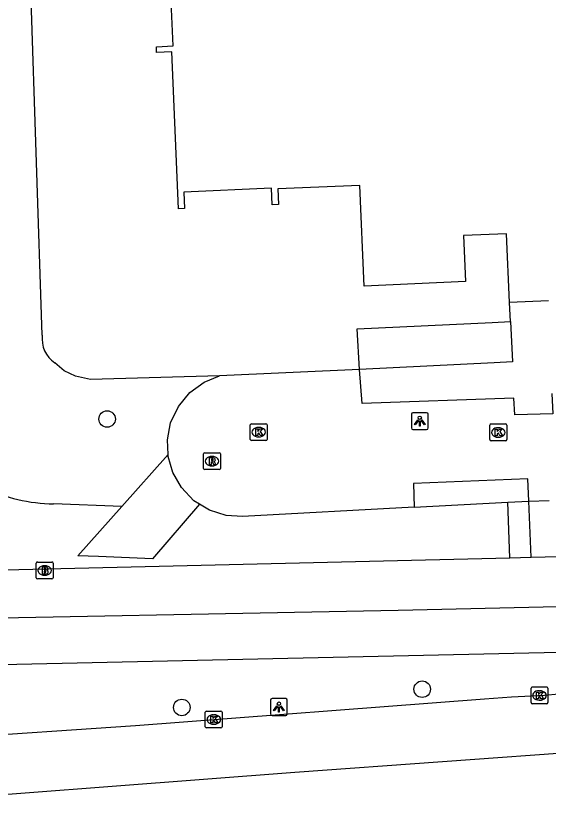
# Model space of a CAD drawing. Extents: x 161243 to 161752, y 384138 to 384885.
# Drawn here: x 161272.28 to 161303.77, y 384140.88 to 384187.65 of the extents above; entities that cross this region are included whole.
import ezdxf

# ---------------------------------------------------------------- set-up
doc = ezdxf.new("R2010")
doc.units = 0
for name, color, linetype in [('IMGEO_Boom', 7, 'Continuous'), ('IMGEO_Brandkraan', 7, 'Continuous'), ('IMGEO_Fietspad_gesloten', 7, 'Continuous'), ('IMGEO_Groenvoorziening', 7, 'Continuous'), ('IMGEO_Kolk', 7, 'Continuous'), ('IMGEO_Lichtpunt', 7, 'Continuous'), ('IMGEO_Pand', 7, 'Continuous'), ('IMGEO_Parkeervlak_open', 7, 'Continuous'), ('IMGEO_Rijbaan_lokaal_gesloten', 7, 'Continuous'), ('IMGEO_Rijbaan_lokaal_open', 7, 'Continuous'), ('IMGEO_Rioolput', 7, 'Continuous'), ('IMGEO_Voetpad_op_trap', 7, 'Continuous'), ('IMGEO_Voetpad_open', 7, 'Continuous')]:
    doc.layers.add(name, color=color, linetype=linetype)

msp = doc.modelspace()

# ---------------------------------------------------------------- linework, layer by layer
at = {"layer": 'IMGEO_Boom'}
for centre in [(161277.678, 384163.822), (161296.316, 384147.854), (161282.097, 384146.776)]:
    msp.add_circle(centre, 0.489, dxfattribs=at)
at = {"layer": 'IMGEO_Brandkraan'}
for p, q in [((161273.485, 384154.445), (161273.485, 384155.297)), ((161273.56, 384155.371), (161274.412, 384155.371)), ((161274.486, 384155.297), (161274.486, 384154.445)), ((161273.973, 384155.151), (161273.998, 384155.151)), ((161274.412, 384154.371), (161273.56, 384154.371)), ((161273.996, 384154.591), (161273.971, 384154.591))]:
    msp.add_line(p, q, dxfattribs=at)
for points in [[(161273.485, 384154.445), (161273.485, 384155.297)], [(161273.56, 384155.371), (161274.412, 384155.371)], [(161274.486, 384155.297), (161274.486, 384154.445)], [(161273.833, 384155.071), (161273.833, 384154.671), (161274.046, 384154.671)], [(161274.064, 384155.071), (161273.833, 384155.071)], [(161274.012, 384154.99), (161273.958, 384154.99), (161273.958, 384154.914)], [(161273.958, 384154.914), (161274.011, 384154.914)], [(161274.02, 384154.838), (161273.958, 384154.838), (161273.958, 384154.757)], [(161274.412, 384154.371), (161273.56, 384154.371)], [(161273.958, 384154.757), (161274.02, 384154.757)]]:
    msp.add_lwpolyline(points, dxfattribs=at)
for centre, radius, start, end in [((161273.562, 384155.295), 0.0765, 91.552, 178.448), ((161273.562, 384155.295), 0.0765, 91.552, 178.448), ((161274.41, 384155.295), 0.0765, 1.552, 88.448), ((161274.41, 384155.295), 0.0765, 1.552, 88.448), ((161274.013, 384154.952), 0.0379, 267.8285, 90.9355), ((161274.021, 384154.797), 0.0404, 269.8759, 90.5077), ((161274.068, 384154.926), 0.145, 59.4692, 91.5367), ((161274.093, 384154.973), 0.0922, 285.5137, 58.1501), ((161274.098, 384154.781), 0.105, 301.3115, 78.989), ((161273.562, 384154.447), 0.0765, 181.552, 268.448), ((161273.562, 384154.447), 0.0765, 181.552, 268.448), ((161274.052, 384154.922), 0.251, 268.6676, 293.5347), ((161274.41, 384154.447), 0.0765, 271.552, 358.448), ((161274.41, 384154.447), 0.0765, 271.552, 358.448)]:
    msp.add_arc(centre, radius, start, end, dxfattribs=at)
for centre, major_axis, ratio, start_param, end_param in [((161273.972, 384154.871), (-0.387, 0.002), 0.722429, 4.712389, 7.853982), ((161273.997, 384154.871), (-0.39, 0.002), 0.717154, 1.570796, 4.712389)]:
    msp.add_ellipse(centre, major_axis=major_axis, ratio=ratio, start_param=start_param, end_param=end_param, dxfattribs=at)
at = {"layer": 'IMGEO_Fietspad_gesloten'}
for points in [[(161335.217, 384153.424), (161294.886, 384152.501), (161264.254, 384151.917)], [(161262.525, 384149.114), (161334.701, 384150.711)]]:
    msp.add_lwpolyline(points, dxfattribs=at)
at = {"layer": 'IMGEO_Groenvoorziening'}
for points in [[(161273.844, 384168.781), (161273.175, 384189.215), (161272.888, 384197.971)], [(161292.597, 384166.742), (161292.464, 384169.159), (161300.456, 384169.534), (161301.535, 384169.586)], [(161284.32, 384166.374), (161276.695, 384166.164), (161275.814, 384166.35), (161275.143, 384166.663), (161274.581, 384167.145)], [(161278.539, 384158.648), (161281.283, 384161.732)], [(161278.539, 384158.648), (161274.511, 384158.803)], [(161283.152, 384158.789), (161280.364, 384155.561), (161277.162, 384155.692), (161275.954, 384155.741), (161278.539, 384158.648)]]:
    msp.add_lwpolyline(points, dxfattribs=at)
for centre, radius, start, end in [((161275.529, 384168.556), 1.7, 172.3972, 236.1049), ((161274.686, 384168.796), 9.994, 244.4741, 268.9985)]:
    msp.add_arc(centre, radius, start, end, dxfattribs=at)
at = {"layer": 'IMGEO_Kolk'}
for p, q in [((161286.147, 384162.618), (161286.147, 384163.47)), ((161286.222, 384163.544), (161287.074, 384163.544)), ((161286.635, 384163.324), (161286.66, 384163.324)), ((161287.148, 384163.47), (161287.148, 384162.618)), ((161300.315, 384162.602), (161300.315, 384163.454)), ((161300.39, 384163.528), (161301.242, 384163.528)), ((161300.803, 384163.308), (161300.828, 384163.308)), ((161301.316, 384163.454), (161301.316, 384162.602)), ((161286.658, 384162.764), (161286.633, 384162.764)), ((161300.826, 384162.748), (161300.801, 384162.748)), ((161287.074, 384162.544), (161286.222, 384162.544)), ((161301.242, 384162.528), (161300.39, 384162.528)), ((161302.751, 384147.06), (161302.751, 384147.912)), ((161302.826, 384147.986), (161303.678, 384147.986)), ((161303.239, 384147.766), (161303.264, 384147.766)), ((161303.752, 384147.912), (161303.752, 384147.06)), ((161303.678, 384146.986), (161302.826, 384146.986)), ((161303.262, 384147.206), (161303.237, 384147.206)), ((161283.487, 384145.639), (161283.487, 384146.491)), ((161283.562, 384146.565), (161284.414, 384146.565)), ((161284.488, 384146.491), (161284.488, 384145.639)), ((161283.975, 384146.345), (161284, 384146.345)), ((161284.414, 384145.565), (161283.562, 384145.565)), ((161283.998, 384145.785), (161283.973, 384145.785))]:
    msp.add_line(p, q, dxfattribs=at)
for points in [[(161286.147, 384162.618), (161286.147, 384163.47)], [(161286.222, 384163.544), (161287.074, 384163.544)], [(161286.468, 384163.244), (161286.591, 384163.244), (161286.591, 384163.093), (161286.721, 384163.244), (161286.885, 384163.244), (161286.739, 384163.093), (161286.892, 384162.844), (161286.74, 384162.844), (161286.655, 384163.008), (161286.591, 384162.941), (161286.591, 384162.844), (161286.468, 384162.844), (161286.468, 384163.244)], [(161287.148, 384163.47), (161287.148, 384162.618)], [(161300.315, 384162.602), (161300.315, 384163.454)], [(161300.39, 384163.528), (161301.242, 384163.528)], [(161300.636, 384163.228), (161300.759, 384163.228), (161300.759, 384163.077), (161300.889, 384163.228), (161301.053, 384163.228), (161300.907, 384163.077), (161301.06, 384162.828), (161300.908, 384162.828), (161300.823, 384162.992), (161300.759, 384162.925), (161300.759, 384162.828), (161300.636, 384162.828), (161300.636, 384163.228)], [(161301.316, 384163.454), (161301.316, 384162.602)], [(161287.074, 384162.544), (161286.222, 384162.544)], [(161301.242, 384162.528), (161300.39, 384162.528)], [(161302.751, 384147.06), (161302.751, 384147.912)], [(161302.826, 384147.986), (161303.678, 384147.986)], [(161303.752, 384147.912), (161303.752, 384147.06)], [(161303.072, 384147.686), (161303.195, 384147.686), (161303.195, 384147.535), (161303.325, 384147.686), (161303.489, 384147.686), (161303.343, 384147.535), (161303.496, 384147.286), (161303.344, 384147.286), (161303.259, 384147.45), (161303.195, 384147.383), (161303.195, 384147.286), (161303.072, 384147.286), (161303.072, 384147.686)], [(161303.678, 384146.986), (161302.826, 384146.986)], [(161283.487, 384145.639), (161283.487, 384146.491)], [(161283.562, 384146.565), (161284.414, 384146.565)], [(161284.488, 384146.491), (161284.488, 384145.639)], [(161283.808, 384146.265), (161283.931, 384146.265), (161283.931, 384146.114), (161284.061, 384146.265), (161284.225, 384146.265), (161284.079, 384146.114), (161284.232, 384145.865), (161284.08, 384145.865), (161283.995, 384146.029), (161283.931, 384145.962), (161283.931, 384145.865), (161283.808, 384145.865), (161283.808, 384146.265)], [(161284.414, 384145.565), (161283.562, 384145.565)]]:
    msp.add_lwpolyline(points, dxfattribs=at)
for centre, start, end in [((161286.224, 384163.468), 91.552, 178.448), ((161286.224, 384163.468), 91.552, 178.448), ((161287.072, 384163.468), 1.552, 88.448), ((161287.072, 384163.468), 1.552, 88.448), ((161300.392, 384163.452), 91.552, 178.448), ((161300.392, 384163.452), 91.552, 178.448), ((161301.24, 384163.452), 1.552, 88.448), ((161301.24, 384163.452), 1.552, 88.448), ((161286.224, 384162.62), 181.552, 268.448), ((161286.224, 384162.62), 181.552, 268.448), ((161287.072, 384162.62), 271.552, 358.448), ((161287.072, 384162.62), 271.552, 358.448), ((161300.392, 384162.604), 181.552, 268.448), ((161300.392, 384162.604), 181.552, 268.448), ((161301.24, 384162.604), 271.552, 358.448), ((161301.24, 384162.604), 271.552, 358.448), ((161302.828, 384147.91), 91.552, 178.448), ((161302.828, 384147.91), 91.552, 178.448), ((161303.676, 384147.91), 1.552, 88.448), ((161303.676, 384147.91), 1.552, 88.448), ((161302.828, 384147.062), 181.552, 268.448), ((161302.828, 384147.062), 181.552, 268.448), ((161303.676, 384147.062), 271.552, 358.448), ((161303.676, 384147.062), 271.552, 358.448), ((161283.564, 384146.489), 91.552, 178.448), ((161283.564, 384146.489), 91.552, 178.448), ((161284.412, 384146.489), 1.552, 88.448), ((161284.412, 384146.489), 1.552, 88.448), ((161283.564, 384145.641), 181.552, 268.448), ((161283.564, 384145.641), 181.552, 268.448), ((161284.412, 384145.641), 271.552, 358.448), ((161284.412, 384145.641), 271.552, 358.448)]:
    msp.add_arc(centre, 0.0765, start, end, dxfattribs=at)
for centre, major_axis, ratio, start_param, end_param in [((161286.634, 384163.044), (-0.387, 0.002), 0.722429, 4.712389, 7.853982), ((161286.659, 384163.044), (-0.39, 0.002), 0.717154, 1.570796, 4.712389), ((161300.802, 384163.028), (-0.387, 0.002), 0.722429, 4.712389, 7.853982), ((161300.827, 384163.028), (-0.39, 0.002), 0.717154, 1.570796, 4.712389), ((161303.238, 384147.486), (-0.387, 0.002), 0.722429, 4.712389, 7.853982), ((161303.263, 384147.486), (-0.39, 0.002), 0.717154, 1.570796, 4.712389), ((161283.974, 384146.065), (-0.387, 0.002), 0.722429, 4.712389, 7.853982), ((161283.999, 384146.065), (-0.39, 0.002), 0.717154, 1.570796, 4.712389)]:
    msp.add_ellipse(centre, major_axis=major_axis, ratio=ratio, start_param=start_param, end_param=end_param, dxfattribs=at)
at = {"layer": 'IMGEO_Lichtpunt'}
for p, q in [((161296.576, 384164.196), (161295.768, 384164.196)), ((161296.576, 384164.196), (161295.768, 384164.196)), ((161295.674, 384164.101), (161295.674, 384163.294)), ((161295.674, 384164.101), (161295.674, 384163.294)), ((161296.67, 384163.294), (161296.67, 384164.101)), ((161296.67, 384163.294), (161296.67, 384164.101)), ((161295.768, 384163.2), (161296.576, 384163.2)), ((161295.768, 384163.2), (161296.576, 384163.2)), ((161288.241, 384147.296), (161287.433, 384147.296)), ((161288.241, 384147.296), (161287.433, 384147.296)), ((161287.339, 384147.201), (161287.339, 384146.394)), ((161287.339, 384147.201), (161287.339, 384146.394)), ((161288.335, 384146.394), (161288.335, 384147.201)), ((161288.335, 384146.394), (161288.335, 384147.201)), ((161287.433, 384146.3), (161288.241, 384146.3)), ((161287.433, 384146.3), (161288.241, 384146.3))]:
    msp.add_line(p, q, dxfattribs=at)
for points in [[(161296.048, 384163.765), (161296.087, 384163.737), (161295.899, 384163.475), (161295.861, 384163.502), (161296.048, 384163.765)], [(161296.15, 384163.717), (161296.197, 384163.717), (161296.197, 384163.395), (161296.15, 384163.395), (161296.15, 384163.717)], [(161296.26, 384163.737), (161296.298, 384163.764), (161296.485, 384163.502), (161296.446, 384163.474), (161296.26, 384163.737)], [(161287.713, 384146.865), (161287.752, 384146.837), (161287.564, 384146.575), (161287.526, 384146.602), (161287.713, 384146.865)], [(161287.925, 384146.837), (161287.963, 384146.864), (161288.15, 384146.602), (161288.111, 384146.574), (161287.925, 384146.837)], [(161287.815, 384146.817), (161287.862, 384146.817), (161287.862, 384146.495), (161287.815, 384146.495), (161287.815, 384146.817)]]:
    msp.add_lwpolyline(points, dxfattribs=at)
for centre in [(161296.173, 384163.899), (161287.838, 384146.999)]:
    msp.add_circle(centre, 0.0994, dxfattribs=at)
for centre, start, end in [((161295.768, 384164.101), 90, 180), ((161295.768, 384164.101), 90, 180), ((161296.576, 384164.101), 0, 90), ((161296.576, 384164.101), 0, 90), ((161295.768, 384163.294), 180, 270), ((161295.768, 384163.294), 180, 270), ((161296.576, 384163.294), 270, 0), ((161296.576, 384163.294), 270, 360), ((161287.433, 384147.201), 90, 180), ((161287.433, 384147.201), 90, 180), ((161288.241, 384147.201), 0, 90), ((161288.241, 384147.201), 0, 90), ((161287.433, 384146.394), 180, 270), ((161287.433, 384146.394), 180, 270), ((161288.241, 384146.394), 270, 0), ((161288.241, 384146.394), 270, 360)]:
    msp.add_arc(centre, 0.0946, start, end, dxfattribs=at)
at = {"layer": 'IMGEO_Pand'}
for points in [[(161301.481, 384170.703), (161301.303, 384174.775), (161298.75, 384174.663), (161298.869, 384171.945), (161292.884, 384171.682), (161292.623, 384177.63), (161287.776, 384177.418), (161287.817, 384176.5), (161287.449, 384176.484), (161287.406, 384177.458), (161282.214, 384177.23), (161282.257, 384176.254), (161281.904, 384176.238), (161281.497, 384185.514), (161280.607, 384185.475), (161280.592, 384185.825), (161281.576, 384185.868), (161281.347, 384191.098)], [(161303.785, 384170.804), (161301.481, 384170.703)]]:
    msp.add_lwpolyline(points, dxfattribs=at)
at = {"layer": 'IMGEO_Parkeervlak_open'}
msp.add_lwpolyline([(161295.847, 384158.613), (161301.372, 384158.909)], dxfattribs=at)
at = {"layer": 'IMGEO_Rijbaan_lokaal_gesloten'}
for points in [[(161403.252, 384150.18), (161392.155, 384149.886), (161376.721, 384149.233), (161369.626, 384148.76), (161361.232, 384148.2), (161341.125, 384146.731), (161314.989, 384144.831), (161288.79, 384142.926), (161262, 384140.882)], [(161262.281, 384144.461), (161263.157, 384144.513), (161268.286, 384144.952), (161279.348, 384145.71), (161300.005, 384147.288), (161301.599, 384147.407), (161303.55, 384147.498), (161305.252, 384147.652), (161308.927, 384147.935), (161315.164, 384148.38), (161319.129, 384148.659), (161324.063, 384148.934), (161328.631, 384149.374), (161334.833, 384149.765)]]:
    msp.add_lwpolyline(points, dxfattribs=at)
at = {"layer": 'IMGEO_Rijbaan_lokaal_open'}
for points in [[(161292.597, 384166.742), (161284.32, 384166.374)], [(161303.985, 384165.331), (161304.04, 384164.132), (161301.787, 384164.071), (161301.734, 384165.047), (161292.771, 384164.738), (161292.597, 384166.742)], [(161281.283, 384161.732), (161281.241, 384162.582), (161281.437, 384163.601), (161281.893, 384164.569), (161282.577, 384165.393), (161283.416, 384166.003), (161284.32, 384166.374)], [(161283.152, 384158.789), (161282.815, 384158.995), (161282.072, 384159.766), (161281.558, 384160.667), (161281.289, 384161.606), (161281.283, 384161.732)], [(161302.621, 384158.96), (161302.568, 384160.277), (161295.791, 384160.005), (161295.847, 384158.613)], [(161302.621, 384158.96), (161303.835, 384159.009)], [(161295.847, 384158.613), (161285.694, 384158.068), (161284.719, 384158.129), (161283.728, 384158.436), (161283.152, 384158.789)]]:
    msp.add_lwpolyline(points, dxfattribs=at)
at = {"layer": 'IMGEO_Rioolput'}
for p, q in [((161283.458, 384161.83), (161284.31, 384161.83)), ((161283.383, 384160.904), (161283.383, 384161.756)), ((161283.871, 384161.61), (161283.896, 384161.61)), ((161284.384, 384161.756), (161284.384, 384160.904)), ((161283.894, 384161.05), (161283.869, 384161.05)), ((161284.31, 384160.83), (161283.458, 384160.83))]:
    msp.add_line(p, q, dxfattribs=at)
for points in [[(161283.458, 384161.83), (161284.31, 384161.83)], [(161283.383, 384160.904), (161283.383, 384161.756)], [(161283.972, 384161.528), (161283.72, 384161.53), (161283.72, 384161.13)], [(161283.898, 384161.449), (161283.844, 384161.449), (161283.844, 384161.368)], [(161283.844, 384161.368), (161283.896, 384161.368)], [(161284.384, 384161.756), (161284.384, 384160.904)], [(161283.72, 384161.13), (161283.844, 384161.13), (161283.844, 384161.292), (161283.855, 384161.292)], [(161283.902, 384161.263), (161283.973, 384161.13), (161284.113, 384161.13), (161284.048, 384161.256)], [(161284.31, 384160.83), (161283.458, 384160.83)]]:
    msp.add_lwpolyline(points, dxfattribs=at)
for centre, radius, start, end in [((161283.46, 384161.754), 0.0765, 91.552, 178.448), ((161283.46, 384161.754), 0.0765, 91.552, 178.448), ((161284.308, 384161.754), 0.0765, 1.552, 88.448), ((161284.308, 384161.754), 0.0765, 1.552, 88.448), ((161283.88, 384161.557), 0.19, 274.7715, 282.9687), ((161283.904, 384161.353), 0.0964, 77.0061, 93.1865), ((161283.918, 384161.41), 0.0378, 276.6634, 79.6772), ((161283.971, 384161.418), 0.109, 350.3612, 89.416), ((161283.969, 384161.418), 0.112, 277.5842, 350.9817), ((161283.46, 384160.906), 0.0765, 181.552, 268.448), ((161283.46, 384160.906), 0.0765, 181.552, 268.448), ((161283.854, 384161.239), 0.0533, 26.0293, 88.6989), ((161283.953, 384161.203), 0.108, 29.5134, 73.7905), ((161284.308, 384160.906), 0.0765, 271.552, 358.448), ((161284.308, 384160.906), 0.0765, 271.552, 358.448)]:
    msp.add_arc(centre, radius, start, end, dxfattribs=at)
for centre, major_axis, ratio, start_param, end_param in [((161283.87, 384161.33), (-0.387, 0.002), 0.722429, 4.712389, 7.853982), ((161283.895, 384161.33), (-0.39, 0.002), 0.717154, 1.570796, 4.712389)]:
    msp.add_ellipse(centre, major_axis=major_axis, ratio=ratio, start_param=start_param, end_param=end_param, dxfattribs=at)
at = {"layer": 'IMGEO_Voetpad_op_trap'}
for points in [[(161301.372, 384158.909), (161302.621, 384158.96)], [(161301.504, 384155.623), (161301.372, 384158.909)], [(161302.754, 384155.653), (161302.621, 384158.96)]]:
    msp.add_lwpolyline(points, dxfattribs=at)
at = {"layer": 'IMGEO_Voetpad_open'}
for points in [[(161301.535, 384169.586), (161301.481, 384170.703)], [(161301.535, 384169.586), (161301.65, 384167.203), (161300.568, 384167.141), (161292.597, 384166.742)], [(161302.754, 384155.653), (161335.122, 384156.432), (161352.209, 384156.901)], [(161264.132, 384154.723), (161301.504, 384155.623)], [(161301.504, 384155.623), (161302.754, 384155.653)]]:
    msp.add_lwpolyline(points, dxfattribs=at)

doc.saveas('drawing.dxf')
